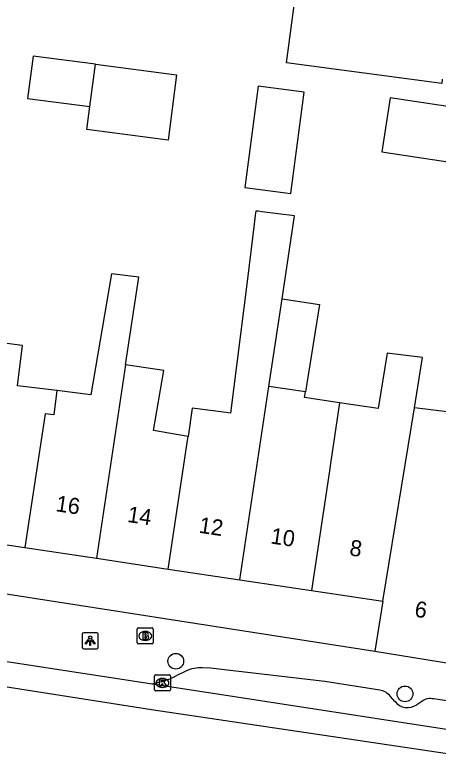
# Model space of a CAD drawing. Extents: x 162172 to 163187, y 382874 to 383684.
# Drawn here: x 162658.81 to 162685.16, y 383324.93 to 383371.43 of the extents above; entities that cross this region are included whole.
import ezdxf

# ---------------------------------------------------------------- set-up
doc = ezdxf.new("R2010")
doc.units = 0
for name, color, linetype in [('IMGEO_Boom', 7, 'Continuous'), ('IMGEO_Brandkraan', 7, 'Continuous'), ('IMGEO_Kolk', 7, 'Continuous'), ('IMGEO_Lichtpunt', 7, 'Continuous'), ('IMGEO_Pand', 7, 'Continuous'), ('IMGEO_Pand_nummerreeks', 7, 'Continuous'), ('IMGEO_Rijbaan_lokaal_gesloten', 7, 'Continuous'), ('IMGEO_Voetpad_open', 7, 'Continuous')]:
    doc.layers.add(name, color=color, linetype=linetype)

msp = doc.modelspace()

# ---------------------------------------------------------------- linework, layer by layer
at = {"layer": 'IMGEO_Boom'}
for centre in [(162668.827, 383331.156), (162683.101, 383329.122)]:
    msp.add_circle(centre, 0.489, dxfattribs=at)
at = {"layer": 'IMGEO_Brandkraan'}
for p, q in [((162666.499, 383333.23), (162667.351, 383333.23)), ((162666.424, 383332.304), (162666.424, 383333.156)), ((162666.912, 383333.01), (162666.937, 383333.01)), ((162667.425, 383333.156), (162667.425, 383332.304)), ((162666.935, 383332.45), (162666.91, 383332.45)), ((162667.351, 383332.23), (162666.499, 383332.23))]:
    msp.add_line(p, q, dxfattribs=at)
for points in [[(162666.499, 383333.23), (162667.351, 383333.23)], [(162666.424, 383332.304), (162666.424, 383333.156)], [(162666.772, 383332.93), (162666.772, 383332.53), (162666.985, 383332.53)], [(162667.003, 383332.93), (162666.772, 383332.93)], [(162666.951, 383332.849), (162666.897, 383332.849), (162666.897, 383332.773)], [(162666.897, 383332.773), (162666.95, 383332.773)], [(162667.425, 383333.156), (162667.425, 383332.304)], [(162666.959, 383332.697), (162666.897, 383332.697), (162666.897, 383332.616)], [(162666.897, 383332.616), (162666.959, 383332.616)], [(162667.351, 383332.23), (162666.499, 383332.23)]]:
    msp.add_lwpolyline(points, dxfattribs=at)
for centre, radius, start, end in [((162666.501, 383333.154), 0.0765, 91.552, 178.448), ((162666.501, 383333.154), 0.0765, 91.552, 178.448), ((162667.349, 383333.154), 0.0765, 1.552, 88.448), ((162667.349, 383333.154), 0.0765, 1.552, 88.448), ((162666.952, 383332.811), 0.0379, 267.8285, 90.9355), ((162667.007, 383332.785), 0.145, 59.4692, 91.5367), ((162667.032, 383332.832), 0.0922, 285.5137, 58.1501), ((162667.037, 383332.64), 0.105, 301.3115, 78.989), ((162666.501, 383332.306), 0.0765, 181.552, 268.448), ((162666.501, 383332.306), 0.0765, 181.552, 268.448), ((162666.96, 383332.656), 0.0404, 269.8759, 90.5077), ((162666.991, 383332.781), 0.251, 268.6676, 293.5347), ((162667.349, 383332.306), 0.0765, 271.552, 358.448), ((162667.349, 383332.306), 0.0765, 271.552, 358.448)]:
    msp.add_arc(centre, radius, start, end, dxfattribs=at)
for centre, major_axis, ratio, start_param, end_param in [((162666.911, 383332.73), (-0.387, 0.002), 0.722429, 4.712389, 7.853982), ((162666.936, 383332.73), (-0.39, 0.002), 0.717154, 1.570796, 4.712389)]:
    msp.add_ellipse(centre, major_axis=major_axis, ratio=ratio, start_param=start_param, end_param=end_param, dxfattribs=at)
at = {"layer": 'IMGEO_Kolk'}
for p, q in [((162667.497, 383329.376), (162667.497, 383330.228)), ((162667.572, 383330.302), (162668.424, 383330.302)), ((162667.985, 383330.082), (162668.01, 383330.082)), ((162668.498, 383330.228), (162668.498, 383329.376)), ((162668.008, 383329.522), (162667.983, 383329.522)), ((162668.424, 383329.302), (162667.572, 383329.302))]:
    msp.add_line(p, q, dxfattribs=at)
for points in [[(162667.497, 383329.376), (162667.497, 383330.228)], [(162667.572, 383330.302), (162668.424, 383330.302)], [(162667.818, 383330.002), (162667.941, 383330.002), (162667.941, 383329.851), (162668.071, 383330.002), (162668.235, 383330.002), (162668.089, 383329.851), (162668.242, 383329.602), (162668.09, 383329.602), (162668.005, 383329.766), (162667.941, 383329.699), (162667.941, 383329.602), (162667.818, 383329.602), (162667.818, 383330.002)], [(162668.498, 383330.228), (162668.498, 383329.376)], [(162668.424, 383329.302), (162667.572, 383329.302)]]:
    msp.add_lwpolyline(points, dxfattribs=at)
for centre, start, end in [((162667.574, 383330.226), 91.552, 178.448), ((162667.574, 383330.226), 91.552, 178.448), ((162668.422, 383330.226), 1.552, 88.448), ((162668.422, 383330.226), 1.552, 88.448), ((162667.574, 383329.378), 181.552, 268.448), ((162667.574, 383329.378), 181.552, 268.448), ((162668.422, 383329.378), 271.552, 358.448), ((162668.422, 383329.378), 271.552, 358.448)]:
    msp.add_arc(centre, 0.0765, start, end, dxfattribs=at)
for centre, major_axis, ratio, start_param, end_param in [((162667.984, 383329.802), (-0.387, 0.002), 0.722429, 4.712389, 7.853982), ((162668.009, 383329.802), (-0.39, 0.002), 0.717154, 1.570796, 4.712389)]:
    msp.add_ellipse(centre, major_axis=major_axis, ratio=ratio, start_param=start_param, end_param=end_param, dxfattribs=at)
at = {"layer": 'IMGEO_Lichtpunt'}
for p, q in [((162662.998, 383332.837), (162662.998, 383332.03)), ((162662.998, 383332.837), (162662.998, 383332.03)), ((162663.9, 383332.932), (162663.092, 383332.932)), ((162663.9, 383332.932), (162663.092, 383332.932)), ((162663.994, 383332.03), (162663.994, 383332.837)), ((162663.994, 383332.03), (162663.994, 383332.837)), ((162663.092, 383331.936), (162663.9, 383331.936)), ((162663.092, 383331.936), (162663.9, 383331.936))]:
    msp.add_line(p, q, dxfattribs=at)
for points in [[(162663.372, 383332.501), (162663.411, 383332.473), (162663.223, 383332.211), (162663.185, 383332.238), (162663.372, 383332.501)], [(162663.474, 383332.453), (162663.521, 383332.453), (162663.521, 383332.131), (162663.474, 383332.131), (162663.474, 383332.453)], [(162663.584, 383332.473), (162663.622, 383332.5), (162663.809, 383332.238), (162663.77, 383332.21), (162663.584, 383332.473)]]:
    msp.add_lwpolyline(points, dxfattribs=at)
msp.add_circle((162663.497, 383332.635), 0.0994, dxfattribs=at)
for centre, start, end in [((162663.092, 383332.837), 90, 180), ((162663.092, 383332.837), 90, 180), ((162663.9, 383332.837), 0, 90), ((162663.9, 383332.837), 0, 90), ((162663.092, 383332.03), 180, 270), ((162663.092, 383332.03), 180, 270), ((162663.9, 383332.03), 270, 0), ((162663.9, 383332.03), 270, 360)]:
    msp.add_arc(centre, 0.0946, start, end, dxfattribs=at)
at = {"layer": 'IMGEO_Pand'}
for points in [[(162685.425, 383367.428), (162685.388, 383367.153), (162675.713, 383368.44), (162676.707, 383375.803), (162686.382, 383374.516), (162685.957, 383371.365)], [(162663.826, 383368.361), (162659.935, 383368.867), (162659.593, 383366.23), (162663.483, 383365.725)], [(162663.826, 383368.361), (162668.881, 383367.704), (162668.352, 383363.634), (162663.296, 383364.291), (162663.483, 383365.725)], [(162663.483, 383365.725), (162663.826, 383368.361)], [(162676.819, 383366.615), (162673.958, 383366.988), (162673.135, 383360.677), (162675.996, 383360.304), (162676.819, 383366.615)], [(162686.722, 383365.581), (162682.173, 383366.265), (162681.666, 383362.897), (162686.176, 383362.219)], [(162675.443, 383353.731), (162676.222, 383358.91), (162674.187, 383359.162), (162673.954, 383359.191), (162673.807, 383359.209), (162673.775, 383358.952), (162673.706, 383358.396), (162673.262, 383354.819), (162672.244, 383346.619), (162671.969, 383346.653), (162669.856, 383346.915), (162669.592, 383345.16)], [(162665.704, 383349.623), (162666.525, 383355.081), (162664.816, 383355.293), (162663.53, 383347.756), (162661.408, 383348.019)], [(162674.624, 383348.282), (162675.443, 383353.731)], [(162675.443, 383353.731), (162677.778, 383353.38), (162676.899, 383347.94)], [(162661.408, 383348.019), (162658.96, 383348.322), (162659.272, 383350.84), (162656.81, 383351.144), (162656.202, 383347.105), (162656.055, 383346.125), (162655.715, 383343.859), (162654.971, 383338.914), (162659.431, 383338.243)], [(162683.69, 383346.942), (162684.2, 383350.076), (162681.989, 383350.35), (162681.428, 383346.899), (162679.03, 383347.259)], [(162665.704, 383349.623), (162663.891, 383337.573)], [(162669.592, 383345.16), (162668.997, 383345.262), (162667.447, 383345.529), (162668.072, 383349.267), (162665.704, 383349.623)], [(162672.811, 383336.231), (162674.624, 383348.282)], [(162676.899, 383347.94), (162674.624, 383348.282)], [(162661.408, 383348.019), (162661.221, 383346.511), (162660.684, 383346.577), (162659.431, 383338.243)], [(162679.03, 383347.259), (162676.843, 383347.588), (162676.899, 383347.94)], [(162679.03, 383347.259), (162678.484, 383343.629), (162678.392, 383343.018), (162677.27, 383335.561)], [(162681.73, 383334.89), (162683.69, 383346.942)], [(162688.256, 383346.377), (162683.69, 383346.942)], [(162668.35, 383336.902), (162669.553, 383344.9), (162669.592, 383345.16)], [(162659.431, 383338.243), (162663.891, 383337.573)], [(162663.891, 383337.573), (162668.35, 383336.902)], [(162668.35, 383336.902), (162672.811, 383336.231)], [(162672.811, 383336.231), (162677.27, 383335.561)], [(162677.27, 383335.561), (162681.73, 383334.89)], [(162681.73, 383334.89), (162681.225, 383331.781)], [(162681.225, 383331.781), (162686.082, 383330.991)]]:
    msp.add_lwpolyline(points, dxfattribs=at)
at = {"layer": 'IMGEO_Rijbaan_lokaal_gesloten'}
for points in [[(162627.21, 383334.45), (162667.305, 383328.139), (162686.155, 383325.334), (162698.267, 383323.385), (162704.23, 383322.378), (162706.089, 383321.777), (162707.381, 383321.359), (162716.105, 383318.242), (162719.766, 383316.606), (162722.803, 383314.892), (162728.412, 383311.307), (162735.656, 383306.164), (162738.772, 383303.437), (162741.887, 383300.164), (162744.614, 383296.969), (162751.245, 383288.934), (162759.102, 383279.436)], [(162667.234, 383329.74), (162654.358, 383331.729)], [(162695.256, 383325.416), (162667.234, 383329.74)]]:
    msp.add_lwpolyline(points, dxfattribs=at)
at = {"layer": 'IMGEO_Voetpad_open'}
for points in [[(162625.697, 383340.429), (162681.225, 383331.781)], [(162669.456, 383330.536), (162668.843, 383330.245)], [(162681.525, 383329.352), (162678.105, 383329.885), (162671.858, 383330.613), (162670.982, 383330.717), (162670.498, 383330.752)], [(162682.469, 383328.656), (162682.19, 383328.964)], [(162684.143, 383328.656), (162683.834, 383328.444)], [(162692.84, 383327.592), (162684.899, 383328.802)]]:
    msp.add_lwpolyline(points, dxfattribs=at)
for centre, radius, start, end in [((162670.427, 383328.472), 2.281, 88.221, 115.2013), ((162666.579, 383334.644), 4.948, 277.6126, 297.2373), ((162681.424, 383328.415), 0.942, 35.6204, 83.856), ((162683.263, 383329.267), 1.001, 217.5668, 304.7769), ((162684.675, 383327.93), 0.9, 75.6064, 126.2545)]:
    msp.add_arc(centre, radius, start, end, dxfattribs=at)

# ---------------------------------------------------------------- texts
at = {"layer": 'IMGEO_Pand_nummerreeks'}
for s, rotation, p in [('16', 351.4457, (162661.309, 383340.51)), ('14', 351.4457, (162665.769, 383339.839)), ('12', 351.4457, (162670.226, 383339.169)), ('10', 351.4457, (162674.692, 383338.498)), ('8', 351.4457, (162679.606, 383337.758)), ('6', 350.7696, (162683.652, 383333.94))]:
    msp.add_text(s, height=1, rotation=rotation, dxfattribs=at).set_placement(p)

doc.saveas('drawing.dxf')
